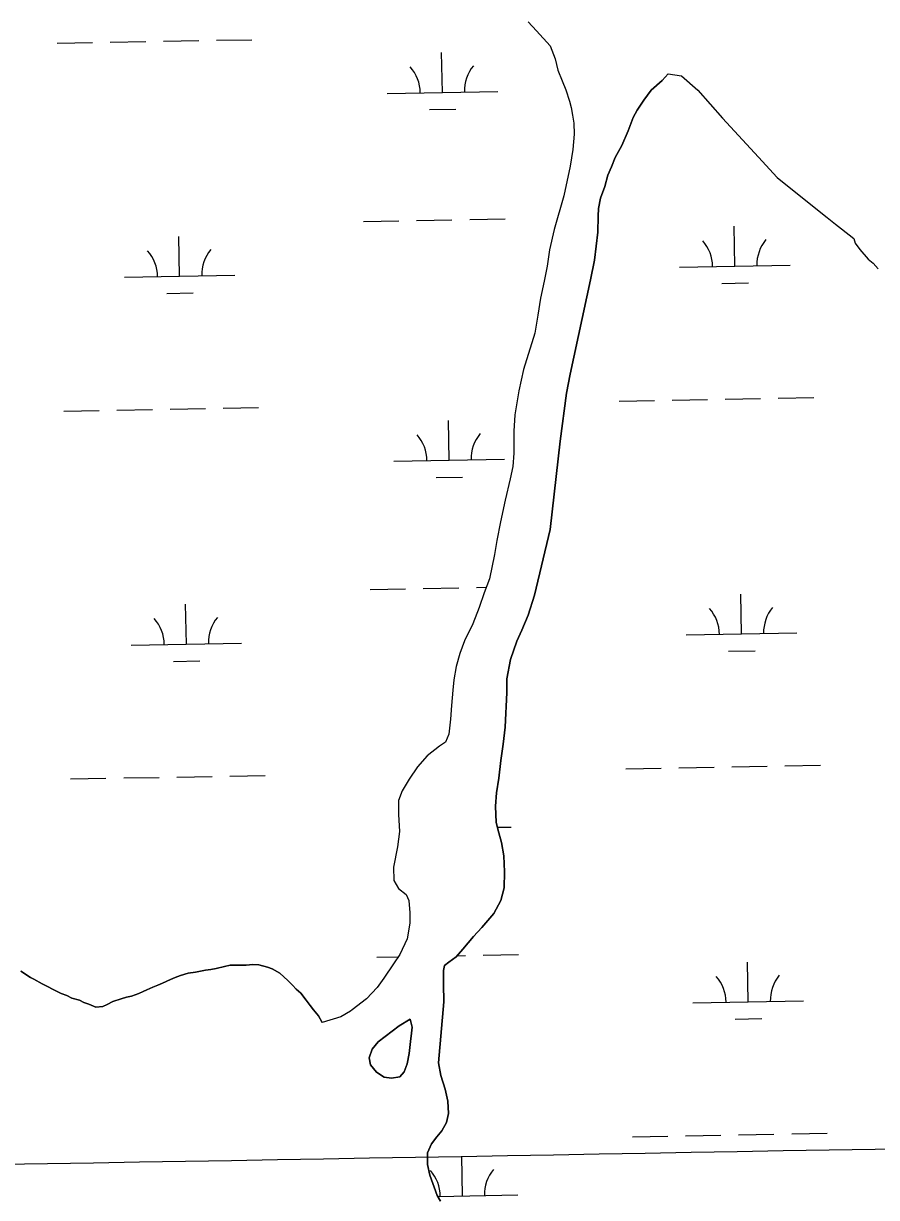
# Model space of a CAD drawing. Extents: x 3925854 to 3964121, y 224593 to 250589.
# Drawn here: x 3953553 to 3954324, y 236479 to 237541 of the extents above; entities that cross this region are included whole.
import ezdxf

# ---------------------------------------------------------------- set-up
doc = ezdxf.new("R2010")
doc.units = 0
for name, color, linetype in [('V-GRID-MAJR', 7, 'Continuous'), ('V-TOPO-SHOR', 7, 'Continuous'), ('V-WETL-SWMP', 7, 'Continuous')]:
    doc.layers.add(name, color=color, linetype=linetype)

msp = doc.modelspace()

# ---------------------------------------------------------------- linework, layer by layer
at = {"layer": 'V-GRID-MAJR'}
msp.add_spline([(3930006.603, 236087.686), (3935327.129, 236182.494), (3940647.643, 236278.076), (3945968.142, 236374.431), (3951288.627, 236471.56), (3956609.098, 236569.464), (3961929.554, 236668.141), (3961929.555, 236668.141)], degree=3, dxfattribs=at)
at = {"layer": 'V-TOPO-SHOR'}
for points in [[(3954009.29, 237541.938), (3954016.962, 237534.024), (3954029.285, 237520.366)], [(3954029.285, 237520.366), (3954033.803, 237508.426), (3954036.103, 237498.262), (3954039.994, 237488.714), (3954043.275, 237480.557), (3954046.576, 237470.205), (3954048.03, 237464.626), (3954049.3, 237457.646), (3954050.574, 237450.267), (3954050.873, 237440.482), (3954049.616, 237426.687), (3954047.172, 237411.48), (3954041.653, 237384.658), (3954032.773, 237354.204), (3954028.564, 237335.983), (3954026.516, 237321.18), (3954023.86, 237307.569), (3954020.419, 237292.152), (3954017.978, 237276.945), (3954015.348, 237260.539), (3954005.094, 237227.674), (3954000.898, 237208.255), (3953997.322, 237186.645), (3953996.271, 237172.053), (3953996.476, 237151.878), (3953995.399, 237140.081), (3953993.117, 237128.672), (3953988.515, 237109.648), (3953984.323, 237089.83), (3953981.098, 237073.018), (3953978.828, 237060.408), (3953974.259, 237038.39), (3953969.393, 237025.756), (3953965.133, 237012.528), (3953959.291, 236997.686), (3953951.856, 236982.23), (3953947.379, 236970.798), (3953944.101, 236959.177), (3953942.026, 236947.17), (3953941.123, 236937.774), (3953939.865, 236923.976), (3953939.193, 236911.385), (3953937.533, 236897.985), (3953934.409, 236890.762), (3953929.253, 236887.114), (3953917.956, 236878.408), (3953909.266, 236868.533), (3953901.59, 236857.269), (3953895.305, 236846.818), (3953892.198, 236837.995), (3953892.126, 236825.41), (3953893.081, 236810.038), (3953891.027, 236796.034), (3953887.418, 236777.62), (3953887.74, 236765.637), (3953892.206, 236758.492), (3953898.854, 236752.966), (3953901.508, 236747.4), (3953902.42, 236736.423), (3953902.315, 236727.033), (3953899.864, 236712.826), (3953893.214, 236698.774), (3953887.508, 236690.128), (3953878.847, 236677.455), (3953872.744, 236668.802), (3953863.059, 236658.517), (3953850.175, 236648.596), (3953848.59, 236647.582), (3953839.851, 236642.499), (3953823.045, 236637.275)], [(3954135.818, 237494.881), (3954130.284, 237488.833), (3954120.583, 237480.344), (3954113.884, 237471.286), (3954107.783, 237462.236), (3954104.254, 237455.609), (3954099.783, 237443.577), (3954093.924, 237430.334), (3954087.841, 237419.486), (3954084.532, 237411.06), (3954081.417, 237403.239), (3954078.521, 237393.222), (3954074.634, 237382.595), (3954072.93, 237373.39), (3954072.602, 237366.195), (3954072.15, 237351.808), (3954069.211, 237326.607), (3954065.596, 237308.792), (3954047.289, 237223.308), (3954044.065, 237206.297), (3954038.315, 237162.89), (3954029.138, 237083.094), (3954014.959, 237023.622), (3954009.151, 237005.583), (3954003.695, 236991.945), (3953999.003, 236981.908), (3953993.179, 236965.469), (3953989.959, 236948.059), (3953990.084, 236935.675), (3953988.608, 236904.297), (3953986.766, 236888.896), (3953984.718, 236874.093), (3953982.683, 236858.293), (3953980.62, 236844.887), (3953979.744, 236832.894), (3953980.493, 236818.117), (3953982.785, 236808.754), (3953985.073, 236799.986), (3953987.391, 236788.024), (3953987.94, 236773.448), (3953987.487, 236758.861), (3953984.606, 236747.646), (3953978.335, 236735.796), (3953967.278, 236723.098), (3953959.768, 236715.031), (3953950.097, 236703.546), (3953944.176, 236696.495), (3953937.633, 236691.635), (3953933.668, 236688.798), (3953932.716, 236684.195), (3953932.642, 236671.808), (3953933, 236656.03), (3953928.368, 236600.849), (3953930.285, 236589.284), (3953934.205, 236576.939), (3953936.711, 236566.176), (3953937.223, 236554.996), (3953935.509, 236546.788), (3953931.194, 236539.153), (3953926.654, 236533.714), (3953921.923, 236527.473), (3953918.41, 236519.247), (3953918.316, 236508.859), (3953920.413, 236499.092), (3953927.086, 236480.871)], [(3954135.818, 237494.881), (3954147.819, 237493.208), (3954162.534, 237480.172), (3954184.966, 237454.83), (3954217.486, 237419.605), (3954234.45, 237401.398), (3954266.273, 237375.554), (3954279.565, 237365.101), (3954287.016, 237359.185), (3954292.453, 237354.847), (3954303.529, 237346.17)], [(3954303.529, 237346.17), (3954304.968, 237341.99), (3954309.021, 237336.237), (3954316.503, 237327.525), (3954321.135, 237323.775), (3954325.579, 237318.827)], [(3953550.702, 236683.539), (3953559.529, 236678.048), (3953562.337, 236676.482), (3953569.953, 236672.175), (3953574.76, 236669.832), (3953579.97, 236667.094), (3953587.181, 236663.579), (3953592.383, 236661.64), (3953596.792, 236659.293), (3953603.59, 236657.368), (3953607.596, 236655.416), (3953611.997, 236653.866), (3953618.403, 236651.14), (3953624.776, 236651.605), (3953628.741, 236653.636), (3953633.898, 236656.082), (3953641.447, 236658.549), (3953646.215, 236660.194), (3953650.591, 236661.036), (3953657.344, 236663.495), (3953661.313, 236665.13), (3953664.485, 236666.758), (3953670.041, 236669.205), (3953674.41, 236670.844), (3953678.774, 236672.881), (3953685.917, 236676.144), (3953690.286, 236677.782), (3953695.047, 236679.824), (3953701.804, 236681.886), (3953708.572, 236682.753), (3953717.723, 236684.44), (3953722.499, 236685.286), (3953727.273, 236686.132), (3953734.832, 236687.803), (3953740.001, 236689.05), (3953745.979, 236689.112), (3953754.349, 236689.198), (3953760.325, 236689.657), (3953765.908, 236689.315), (3953773.502, 236687.4), (3953777.903, 236685.849), (3953784.719, 236681.931), (3953788.344, 236678.38), (3953791.965, 236675.228), (3953796.393, 236670.889), (3953799.618, 236667.333), (3953803.64, 236663.786), (3953808.488, 236657.458), (3953812.123, 236652.711), (3953815.353, 236648.758), (3953819.795, 236643.222), (3953823.045, 236637.275)], [(3953892.679, 236634.217), (3953873.649, 236619.842), (3953868.126, 236612.994), (3953865.609, 236605.179), (3953866.67, 236598.996), (3953872.132, 236592.26), (3953878.968, 236587.934), (3953885.769, 236586.806), (3953893.349, 236588.082), (3953897.097, 236592.712), (3953900.019, 236599.936), (3953901.721, 236609.34), (3953903.009, 236620.141), (3953903.933, 236627.541), (3953904.476, 236633.14), (3953902.606, 236640.312), (3953892.679, 236634.217)], [(3953927.086, 236480.871), (3953929.926, 236475.718)]]:
    msp.add_lwpolyline(points, dxfattribs=at)
at = {"layer": 'V-WETL-SWMP'}
for p, q in [((3953583.544, 237522.681), (3953615.539, 237523.263)), ((3953631.536, 237523.554), (3953663.531, 237524.136)), ((3953679.528, 237524.426), (3953711.523, 237525.008)), ((3953727.521, 237525.299), (3953759.515, 237525.881)), ((3953931.725, 237478.262), (3953931.071, 237514.256)), ((3953881.734, 237477.353), (3953981.717, 237479.171)), ((3953920.008, 237462.615), (3953944.004, 237463.051)), ((3953956.412, 237363.26), (3953988.407, 237363.841)), ((3953860.428, 237361.514), (3953892.423, 237362.096)), ((3953908.42, 237362.387), (3953940.415, 237362.969)), ((3954196.061, 237321.179), (3954195.406, 237357.173)), ((3953694.236, 237312.055), (3953693.581, 237348.049)), ((3954146.069, 237320.27), (3954246.053, 237322.088)), ((3953644.244, 237311.146), (3953744.228, 237312.964)), ((3954184.343, 237305.533), (3954208.339, 237305.969)), ((3953682.518, 237296.408), (3953706.514, 237296.844)), ((3954091.417, 237199.186), (3954123.412, 237199.768)), ((3954139.41, 237200.058), (3954171.404, 237200.64)), ((3954187.402, 237200.931), (3954219.396, 237201.513)), ((3954235.394, 237201.804), (3954267.388, 237202.386)), ((3953589.592, 237190.061), (3953621.587, 237190.643)), ((3953637.584, 237190.934), (3953669.579, 237191.515)), ((3953685.577, 237191.806), (3953717.571, 237192.388)), ((3953733.569, 237192.679), (3953765.563, 237193.261)), ((3953937.773, 237145.642), (3953937.119, 237181.636)), ((3953887.782, 237144.733), (3953987.765, 237146.551)), ((3953926.056, 237129.995), (3953950.052, 237130.431)), ((3953866.476, 237028.894), (3953898.471, 237029.476)), ((3953914.468, 237029.767), (3953946.463, 237030.349)), ((3953962.46, 237030.64), (3953971.336, 237030.801)), ((3954202.109, 236988.559), (3954201.454, 237024.553)), ((3953700.284, 236979.435), (3953699.629, 237015.429)), ((3954152.117, 236987.65), (3954252.101, 236989.468)), ((3953650.292, 236978.526), (3953750.276, 236980.344)), ((3954190.391, 236972.913), (3954214.387, 236973.349)), ((3953688.566, 236963.788), (3953712.562, 236964.224)), ((3954097.466, 236866.566), (3954129.46, 236867.148)), ((3954145.458, 236867.438), (3954177.452, 236868.02)), ((3954193.45, 236868.311), (3954225.444, 236868.893)), ((3954241.442, 236869.184), (3954273.436, 236869.765)), ((3953595.64, 236857.441), (3953627.635, 236858.023)), ((3953643.633, 236858.314), (3953675.627, 236858.895)), ((3953691.625, 236859.186), (3953723.619, 236859.768)), ((3953739.617, 236860.059), (3953771.611, 236860.641)), ((3953981.573, 236813.708), (3953993.813, 236813.931)), ((3953872.524, 236696.274), (3953891.796, 236696.625)), ((3953945.099, 236697.594), (3953952.511, 236697.729)), ((3953968.508, 236698.019), (3954000.503, 236698.601)), ((3954208.157, 236655.939), (3954207.503, 236691.933)), ((3953705.685, 236682.383), (3953705.677, 236682.809)), ((3954158.165, 236655.03), (3954258.149, 236656.848)), ((3954196.44, 236640.293), (3954220.436, 236640.729)), ((3954199.498, 236535.691), (3954231.492, 236536.273)), ((3954247.49, 236536.564), (3954279.484, 236537.145)), ((3954103.514, 236533.946), (3954135.508, 236534.528)), ((3954151.506, 236534.818), (3954183.5, 236535.4)), ((3953949.87, 236480.402), (3953949.215, 236516.396)), ((3953927.568, 236479.996), (3953999.861, 236481.311))]:
    msp.add_line(p, q, dxfattribs=at)
for points in [[(3954009.291, 237541.938), (3954016.962, 237534.025), (3954029.286, 237520.367), (3954033.802, 237508.427), (3954036.103, 237498.263), (3954039.995, 237488.714), (3954043.274, 237480.557), (3954046.576, 237470.204), (3954048.031, 237464.625), (3954049.3, 237457.646), (3954050.574, 237450.268), (3954050.873, 237440.483), (3954049.615, 237426.687), (3954047.173, 237411.481), (3954041.653, 237384.657), (3954032.773, 237354.203), (3954028.564, 237335.982), (3954026.517, 237321.179), (3954023.859, 237307.569), (3954020.42, 237292.152), (3954017.978, 237276.946), (3954015.348, 237260.539), (3954005.095, 237227.674), (3954000.897, 237208.255), (3953997.322, 237186.645), (3953996.272, 237172.052), (3953996.477, 237151.878), (3953995.398, 237140.081), (3953993.117, 237128.672), (3953988.516, 237109.648), (3953984.323, 237089.829), (3953981.098, 237073.017), (3953978.829, 237060.409), (3953974.259, 237038.389), (3953969.393, 237025.755), (3953965.133, 237012.527), (3953959.291, 236997.686), (3953951.857, 236982.229), (3953947.379, 236970.797), (3953944.101, 236959.178), (3953942.026, 236947.171), (3953941.123, 236937.773), (3953939.865, 236923.977), (3953939.194, 236911.385), (3953937.532, 236897.985), (3953934.41, 236890.762), (3953929.253, 236887.114), (3953917.955, 236878.409), (3953909.266, 236868.533), (3953901.59, 236857.268), (3953895.304, 236846.817), (3953892.198, 236837.996), (3953892.126, 236825.41), (3953893.081, 236810.038), (3953891.026, 236796.034), (3953887.418, 236777.62), (3953887.74, 236765.638), (3953892.207, 236758.492), (3953898.855, 236752.966), (3953901.509, 236747.4), (3953902.419, 236736.422), (3953902.315, 236727.033), (3953899.863, 236712.825), (3953893.214, 236698.774), (3953887.509, 236690.127), (3953878.848, 236677.454), (3953872.744, 236668.802), (3953863.06, 236658.516), (3953850.176, 236648.597)], [(3954074.634, 237382.595), (3954078.521, 237393.222), (3954081.416, 237403.239), (3954084.532, 237411.061), (3954087.842, 237419.485), (3954093.925, 237430.334), (3954099.783, 237443.577), (3954104.255, 237455.608), (3954107.783, 237462.236), (3954113.884, 237471.287), (3954120.583, 237480.344), (3954130.285, 237488.833), (3954135.817, 237494.882)], [(3954135.817, 237494.882), (3954147.82, 237493.207), (3954162.535, 237480.172), (3954184.965, 237454.831), (3954217.485, 237419.605), (3954234.45, 237401.399), (3954266.274, 237375.555), (3954279.565, 237365.102), (3954287.016, 237359.185), (3954292.453, 237354.846), (3954303.528, 237346.169), (3954304.969, 237341.989), (3954309.022, 237336.237), (3954316.502, 237327.524), (3954321.135, 237323.775), (3954325.58, 237318.826)], [(3953929.927, 236475.718), (3953927.085, 236480.871), (3953920.414, 236499.092), (3953918.317, 236508.859), (3953918.411, 236519.247), (3953921.923, 236527.473), (3953926.654, 236533.714), (3953931.193, 236539.153), (3953935.51, 236546.788), (3953937.224, 236554.996), (3953936.711, 236566.177), (3953934.205, 236576.938), (3953930.284, 236589.284), (3953928.368, 236600.85), (3953933.001, 236656.031), (3953932.641, 236671.808), (3953932.715, 236684.194), (3953933.667, 236688.798), (3953937.633, 236691.635), (3953944.176, 236696.495), (3953950.097, 236703.547), (3953959.768, 236715.032), (3953967.277, 236723.099), (3953978.334, 236735.796), (3953984.606, 236747.645), (3953987.488, 236758.861), (3953987.939, 236773.448), (3953987.392, 236788.025), (3953985.073, 236799.987), (3953982.786, 236808.753), (3953980.494, 236818.118), (3953979.744, 236832.893), (3953980.621, 236844.887), (3953982.682, 236858.292), (3953984.719, 236874.094), (3953986.766, 236888.897), (3953988.607, 236904.297), (3953990.085, 236935.674), (3953989.96, 236948.058), (3953993.178, 236965.469), (3953999.004, 236981.909), (3954003.696, 236991.945), (3954009.151, 237005.584), (3954014.96, 237023.621), (3954029.138, 237083.093), (3954038.314, 237162.89), (3954044.065, 237206.297), (3954047.288, 237223.309), (3954065.596, 237308.792), (3954069.21, 237326.607), (3954072.15, 237351.807), (3954072.603, 237366.194), (3954072.93, 237373.389), (3954074.634, 237382.595)], [(3953850.176, 236648.597), (3953848.589, 236647.582), (3953839.851, 236642.499), (3953823.045, 236637.275), (3953819.795, 236643.222), (3953815.354, 236648.758), (3953812.124, 236652.711), (3953808.488, 236657.458), (3953803.64, 236663.787), (3953799.618, 236667.334), (3953796.393, 236670.889), (3953791.964, 236675.229), (3953788.344, 236678.381), (3953784.72, 236681.932), (3953777.903, 236685.849), (3953773.503, 236687.399), (3953765.909, 236689.315), (3953760.325, 236689.657), (3953754.35, 236689.197), (3953745.979, 236689.112), (3953740, 236689.051), (3953734.831, 236687.803), (3953727.273, 236686.131), (3953722.498, 236685.286), (3953717.723, 236684.44), (3953708.572, 236682.752), (3953701.804, 236681.886), (3953695.048, 236679.824), (3953690.285, 236677.783), (3953685.917, 236676.144), (3953678.774, 236672.882), (3953674.41, 236670.844), (3953670.042, 236669.205), (3953664.486, 236666.757), (3953661.313, 236665.13), (3953657.343, 236663.495), (3953650.592, 236661.035), (3953646.215, 236660.193), (3953641.448, 236658.55), (3953633.899, 236656.082), (3953628.742, 236653.637), (3953624.776, 236651.604), (3953618.403, 236651.14), (3953611.997, 236653.866), (3953607.596, 236655.415), (3953603.59, 236657.368), (3953596.793, 236659.292), (3953592.384, 236661.639), (3953587.182, 236663.579), (3953579.971, 236667.094), (3953574.761, 236669.831), (3953569.954, 236672.174), (3953562.336, 236676.482), (3953559.529, 236678.048), (3953550.703, 236683.539)]]:
    msp.add_lwpolyline(points, dxfattribs=at)
msp.add_lwpolyline([(3953873.649, 236619.842), (3953892.679, 236634.218), (3953902.605, 236640.312), (3953904.476, 236633.14), (3953903.934, 236627.541), (3953903.01, 236620.141), (3953901.722, 236609.34), (3953900.019, 236599.935), (3953897.096, 236592.713), (3953893.348, 236588.081), (3953885.77, 236586.805), (3953878.967, 236587.935), (3953872.131, 236592.26), (3953866.669, 236598.996), (3953865.608, 236605.178), (3953868.125, 236612.994)], close=True, dxfattribs=at)
for centre, start, end in [((3953986.951, 237479.741), 140.269876, 181.813534), ((3953876.483, 237477.732), 0.269879, 41.813537), ((3954140.818, 237320.65), 0.269879, 41.813537), ((3954251.286, 237322.658), 140.269876, 181.813534), ((3953638.993, 237311.525), 0.269879, 41.813537), ((3953749.461, 237313.534), 140.269876, 181.813534), ((3953882.531, 237145.112), 0.269879, 41.813537), ((3953992.999, 237147.121), 140.269876, 181.813534), ((3953755.509, 236980.914), 140.269876, 181.813534), ((3954146.867, 236988.03), 0.269879, 41.813537), ((3954257.334, 236990.038), 140.269876, 181.813534), ((3953645.041, 236978.905), 0.269879, 41.813537), ((3954152.915, 236655.41), 0.269879, 41.813537), ((3954263.382, 236657.418), 140.269876, 181.813534), ((3954005.095, 236481.881), 140.269876, 181.813534), ((3953894.627, 236479.872), 0.269879, 41.813537)]:
    msp.add_arc(centre, 35.246, start, end, dxfattribs=at)

doc.saveas('drawing.dxf')
